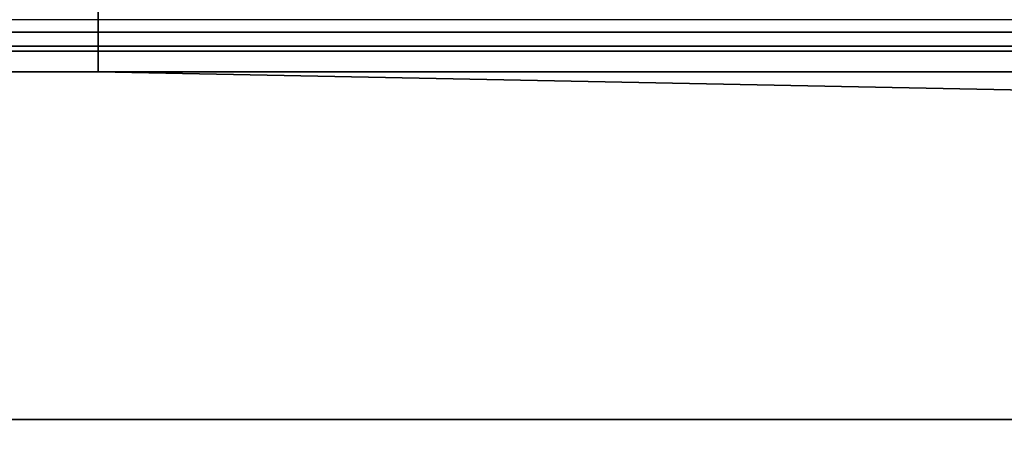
# Model space of a CAD drawing. Header units: millimetres. Extents: x -527 to 5177, y -116 to 161.
# Tile 693 of 1056: x 2575 to 2622, y -48 to -28. Entities that reach past the tile are written whole.
import ezdxf

# ---------------------------------------------------------------- set-up
doc = ezdxf.new("R2010")
doc.units = ezdxf.units.MM
doc.layers.add('151', color=7, linetype='Continuous', true_color=0xffffff)

# ---------------------------------------------------------------- blocks, each defined once
blk = doc.blocks.new('UG_SURFACE_192')
at = {"layer": '151', "color": 35, "linetype": 'Continuous', "lineweight": 35}
for points in [[(2583, -22.8), (2583, -14.3), (3417, -14.3), (3421, -30.3)], [(2579, -30.3), (2579, -22.389, 1197.175), (2579, -22.8, 969.8)], [(2579, -22.8, 1199.2), (2579, -22.389, 1197.175), (2579, -30.3)], [(3417, -22.8, 2017), (2579, -22.8, 2017), (2579, -30.3, 2017), (3421, -30.3, 2017)], [(2579, -22.8, 969.8), (2579, -22.8), (2579, -30.3)], [(2579, -30.3), (2579, -30.3, 2017), (2579, -22.8, 2017), (2579, -22.8, 1199.2)], [(3434, -46.9), (2579, -30.3), (2579, -22.8), (2583, -22.8)], [(3434, -46.9), (2583, -22.8), (3421, -30.3)], [(3434, -48.9, 2030), (3434, -30.3, 2030), (2566, -30.3, 2030), (2566, -48.9, 2030)], [(2566, -30.3, 2030), (3434, -30.3, 2030), (3421, -30.3, 2017), (2579, -30.3, 2017)], [(2579, -30.3, 2017), (2579, -30.3), (2566, -30.3), (2566, -30.3, 2030)], [(3434, -46.9), (2566, -46.9), (2566, -30.3), (2579, -30.3)], [(2566, -46.9), (3434, -46.9), (3434, -48.9, 2), (2566, -48.9, 2)]]:
    blk.add_3dface(points, dxfattribs=at)
blk = doc.blocks.new('UG_SURFACE_214')
at = {"layer": '151', "color": 252, "linetype": 'Continuous', "lineweight": 35}
for points in [[(3479.766, -27.399, 2075.016), (2520.234, -27.399, 2075.016), (2520.902, -28.398, 2074.348), (3479.098, -28.398, 2074.348)], [(3425.902, -28.398, 2021.152), (2574.098, -28.398, 2021.152), (2574.765, -27.399, 2020.484), (3425.235, -27.399, 2020.484)], [(3479.098, -28.398, 2074.348), (2520.902, -28.398, 2074.348), (2521.901, -29.066, 2073.349), (3478.099, -29.066, 2073.349)], [(3426.901, -29.066, 2022.151), (2573.099, -29.066, 2022.151), (2574.098, -28.398, 2021.152), (3425.902, -28.398, 2021.152)], [(3478.099, -29.066, 2073.349), (2521.901, -29.066, 2073.349), (2523.08, -29.3, 2072.17), (3476.92, -29.3, 2072.17)], [(3428.08, -29.3, 2023.33), (2571.92, -29.3, 2023.33), (2573.099, -29.066, 2022.151), (3426.901, -29.066, 2022.151)], [(2523.08, -29.3, 2072.17), (2571.92, -29.3, 2023.33), (3428.08, -29.3, 2023.33), (3476.92, -29.3, 2072.17)]]:
    blk.add_3dface(points, dxfattribs=at)

msp = doc.modelspace()

# ---------------------------------------------------------------- linework, layer by layer
at = {"layer": '151', "color": 251, "linetype": 'Continuous', "lineweight": -3, "true_color": 0x636466}
for p, q in [((2579, -22.8, 2017), (2579, -30.3, 2017)), ((2579, -22.8), (2579, -30.3)), ((3476.92, -27.8, 2072.17), (2523.08, -27.8, 2072.17)), ((3428.08, -27.8, 2023.33), (2571.92, -27.8, 2023.33)), ((3476.92, -29.3, 2072.17), (2523.08, -29.3, 2072.17)), ((3428.08, -29.3, 2023.33), (2571.92, -29.3, 2023.33)), ((2566, -30.3, 2030), (3434, -30.3, 2030)), ((2566, -30.3), (2579, -30.3)), ((2579, -30.3), (2579, -30.3, 2017)), ((2579, -30.3, 2017), (3421, -30.3, 2017)), ((2566, -46.9), (3434, -46.9))]:
    msp.add_line(p, q, dxfattribs=at)

# ---------------------------------------------------------------- block references
for name in ['UG_SURFACE_214', 'UG_SURFACE_192']:
    msp.add_blockref(name, (0, 0), dxfattribs=at)

doc.saveas('drawing.dxf')
